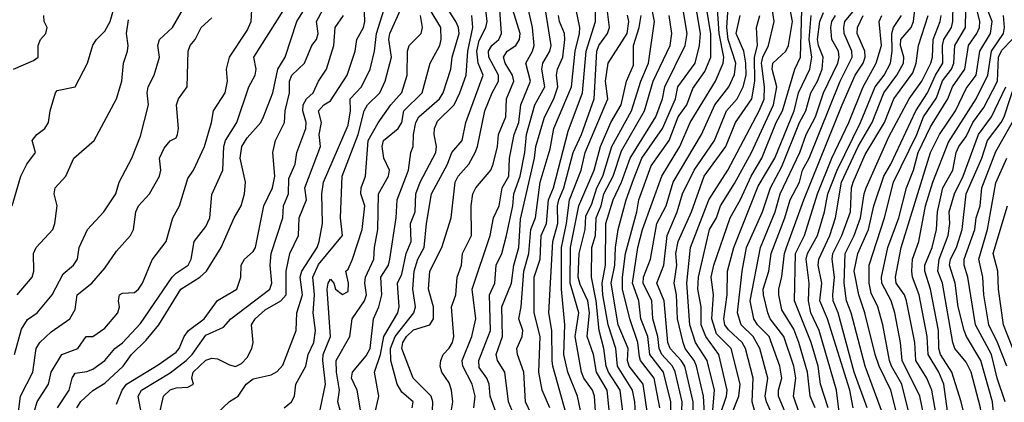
# Model space of a CAD drawing. Header units: metres. Extents: x -51132 to -49532, y -231222 to -229437.
# Tile 354 of 656: x -50842 to -50759, y -229888 to -229856. Entities that reach past the tile are written whole.
import ezdxf

# ---------------------------------------------------------------- set-up
doc = ezdxf.new("R2010")
doc.units = ezdxf.units.M
for name, color, linetype in [('CONTOUR_HALF', 8, 'Continuous'), ('CONTOUR_INDEX', 1, 'Continuous'), ('CONTOUR_INTER', 3, 'Continuous')]:
    doc.layers.add(name, color=color, linetype=linetype)

msp = doc.modelspace()

# ---------------------------------------------------------------- linework, layer by layer
at = {"layer": 'CONTOUR_HALF'}
for points, elevation in [([(-50792.028, -229889.259), (-50792.304, -229886.759), (-50793.19, -229885.259), (-50793.455, -229883.759), (-50793.975, -229882.259), (-50793.787, -229880.259), (-50793.935, -229879.259), (-50794.58, -229877.88), (-50794.733, -229877.259), (-50794.65, -229875.259), (-50794.146, -229873.259), (-50794.08, -229872.123), (-50793.58, -229871.09), (-50793.166, -229869.759), (-50792.646, -229868.759), (-50791.91, -229866.259), (-50790.233, -229863.259), (-50789.465, -229860.759), (-50788.802, -229859.259), (-50788.319, -229855.759), (-50789.207, -229851.259)], 23.5), ([(-50833.58, -229887.957), (-50833.106, -229886.759), (-50832.748, -229886.259), (-50830.08, -229884.644), (-50828.58, -229883.57), (-50828.307, -229883.259), (-50827.888, -229882.259), (-50827.529, -229881.759), (-50826.209, -229880.759), (-50825.08, -229879.217), (-50823.462, -229878.259), (-50823.116, -229877.259), (-50823.108, -229876.259), (-50822.804, -229875.759), (-50822.08, -229875.114), (-50821.882, -229874.759), (-50821.177, -229871.259), (-50820.453, -229869.759), (-50820.268, -229868.759), (-50820.421, -229866.759), (-50820.203, -229865.759), (-50819.447, -229864.259), (-50819.381, -229863.259), (-50819.025, -229861.759), (-50819.044, -229860.759), (-50818.829, -229860.259), (-50817.765, -229859.259), (-50817.151, -229857.759), (-50816.754, -229857.259), (-50816.611, -229856.759), (-50816.747, -229855.759), (-50815.688, -229853.759)], 13.5), ([(-50786.045, -229889.259), (-50785.975, -229887.759), (-50786.58, -229885.232), (-50786.796, -229884.759), (-50787.707, -229883.759), (-50787.928, -229883.259), (-50788.037, -229882.259), (-50788.458, -229880.759), (-50788.535, -229879.259), (-50789.263, -229877.759), (-50789.235, -229877.259), (-50788.657, -229875.759), (-50788.101, -229872.759), (-50787.325, -229871.259), (-50786.733, -229869.259), (-50784.346, -229865.259), (-50783.233, -229862.759), (-50782.046, -229861.259), (-50781.58, -229860.222), (-50781.452, -229859.259), (-50782.117, -229857.259), (-50782.222, -229856.259), (-50782.038, -229853.259)], 26.5), ([(-50838.561, -229888.259), (-50837.567, -229886.759), (-50837.326, -229885.759), (-50837.08, -229885.342), (-50836.08, -229885.197), (-50835.58, -229884.991), (-50834.586, -229884.259), (-50833.735, -229883.259), (-50833.08, -229882.785), (-50831.58, -229881.163), (-50828.909, -229877.259), (-50828.58, -229876.917), (-50827.548, -229876.259), (-50827.32, -229875.759), (-50827.062, -229874.259), (-50826.08, -229872.988), (-50825.73, -229872.259), (-50825.58, -229870.301), (-50824.64, -229868.259), (-50824.568, -229866.259), (-50824.427, -229865.759), (-50823.474, -229864.259), (-50822.465, -229861.259), (-50821.927, -229860.259), (-50821.846, -229859.759), (-50822.024, -229858.759), (-50819.518, -229854.759)], 12.5), ([(-50829.974, -229888.759), (-50829.629, -229887.259), (-50829.08, -229886.742), (-50828.58, -229886.575), (-50827.58, -229886.504), (-50827.106, -229886.259), (-50827.252, -229885.759), (-50827.138, -229885.259), (-50826.08, -229884.255), (-50825.58, -229884.084), (-50825.08, -229884.14), (-50824.08, -229884.648), (-50823.58, -229884.768), (-50823.08, -229884.529), (-50822.58, -229884.025), (-50822.203, -229883.259), (-50822.076, -229882.759), (-50822.227, -229881.259), (-50821.926, -229880.759), (-50821.08, -229880.002), (-50819.753, -229879.259), (-50819.319, -229878.759), (-50819.308, -229876.759), (-50819.008, -229875.259), (-50818.283, -229873.759), (-50818.205, -229872.259), (-50817.602, -229870.759), (-50817.734, -229869.759), (-50816.417, -229866.259), (-50816.528, -229865.259), (-50816.347, -229864.259), (-50816.581, -229863.259), (-50816.145, -229862.759), (-50815.58, -229862.419), (-50814.163, -229860.259), (-50813.503, -229858.259), (-50813.375, -229857.259), (-50812.799, -229856.259), (-50812.676, -229855.759), (-50812.759, -229854.259)], 14.5), ([(-50819.471, -229888.259), (-50818.868, -229887.759), (-50818.621, -229887.259), (-50818.506, -229886.259), (-50817.663, -229884.759), (-50817.455, -229883.759), (-50816.994, -229882.759), (-50816.838, -229881.759), (-50817.041, -229880.259), (-50816.939, -229878.759), (-50817.071, -229877.259), (-50816.58, -229876.185), (-50814.577, -229873.759), (-50814.728, -229872.259), (-50814.606, -229868.759), (-50813.26, -229865.259), (-50812.748, -229863.259), (-50812.457, -229862.759), (-50811.436, -229861.759), (-50810.974, -229860.759), (-50810.45, -229858.759), (-50810.659, -229857.259), (-50810.597, -229856.759), (-50809.689, -229854.759)], 15.5), ([(-50814.537, -229889.259), (-50814.951, -229887.759), (-50814.829, -229886.759), (-50815.077, -229885.259), (-50815.102, -229884.259), (-50813.958, -229882.259), (-50813.764, -229880.759), (-50812.716, -229879.259), (-50812.541, -229878.759), (-50812.684, -229877.759), (-50812.624, -229877.259), (-50811.927, -229875.759), (-50811.886, -229874.759), (-50811.587, -229873.259), (-50811.538, -229870.259), (-50810.697, -229868.759), (-50810.606, -229868.259), (-50811.08, -229867.239), (-50811.233, -229866.259), (-50811.127, -229865.759), (-50809.874, -229864.759), (-50809.588, -229864.259), (-50809.395, -229863.259), (-50807.872, -229861.759), (-50807.178, -229859.259), (-50806.38, -229857.759), (-50806.253, -229857.259), (-50806.285, -229856.259), (-50807.192, -229854.759)], 16.5), ([(-50807.012, -229889.259), (-50806.97, -229887.759), (-50807.121, -229887.259), (-50808.634, -229885.759), (-50809.58, -229883.259), (-50809.485, -229882.759), (-50809.176, -229882.259), (-50808.58, -229881.683), (-50807.231, -229881.259), (-50806.905, -229880.759), (-50806.907, -229879.759), (-50807.344, -229878.259), (-50807.218, -229876.759), (-50806.2, -229874.759), (-50805.421, -229872.259), (-50805.089, -229869.259), (-50804.823, -229868.759), (-50803.932, -229867.759), (-50803.407, -229866.759), (-50803.194, -229866.259), (-50802.58, -229863.259), (-50801.979, -229861.759), (-50801.429, -229860.759), (-50801.434, -229860.259), (-50802.255, -229858.759), (-50802.29, -229858.259), (-50801.989, -229857.759), (-50801.405, -229857.259), (-50801.174, -229856.759), (-50801.319, -229854.759)], 18.5), ([(-50803.51, -229888.259), (-50803.407, -229887.259), (-50803.643, -229886.259), (-50804.442, -229884.759), (-50804.492, -229884.259), (-50803.69, -229882.259), (-50803.337, -229880.759), (-50803.643, -229878.259), (-50802.135, -229873.759), (-50801.851, -229872.259), (-50801.376, -229871.259), (-50801.135, -229869.759), (-50800.581, -229868.759), (-50800.526, -229867.259), (-50800.117, -229865.259), (-50799.734, -229864.259), (-50799.563, -229862.759), (-50798.744, -229860.759), (-50799.149, -229859.259), (-50798.576, -229858.259), (-50798.45, -229857.759), (-50798.586, -229856.259), (-50798.924, -229854.759)], 19.5), ([(-50797.127, -229888.259), (-50797.758, -229886.759), (-50798.034, -229885.259), (-50797.931, -229882.259), (-50798.44, -229880.259), (-50798.436, -229877.259), (-50797.935, -229875.759), (-50797.842, -229873.759), (-50797.388, -229872.759), (-50797.233, -229870.759), (-50796.825, -229869.759), (-50795.58, -229864.991), (-50794.362, -229861.759), (-50794.053, -229858.259), (-50793.268, -229855.759), (-50793.265, -229854.759)], 21.5), ([(-50789.876, -229889.259), (-50789.969, -229887.759), (-50790.172, -229886.759), (-50791.415, -229884.759), (-50791.558, -229883.259), (-50792.207, -229881.259), (-50792.651, -229878.759), (-50792.708, -229877.759), (-50792.437, -229876.259), (-50792.395, -229872.759), (-50791.794, -229870.759), (-50791.095, -229869.259), (-50790.368, -229867.259), (-50788.199, -229863.759), (-50787.637, -229862.259), (-50787.452, -229861.259), (-50785.743, -229857.759), (-50785.575, -229856.759), (-50785.991, -229854.259)], 24.5), ([(-50787.875, -229888.259), (-50788.347, -229885.759), (-50789.48, -229884.259), (-50789.58, -229883.949), (-50789.724, -229882.759), (-50790.394, -229880.759), (-50790.996, -229878.259), (-50791.011, -229877.259), (-50790.755, -229875.259), (-50789.802, -229871.759), (-50789.642, -229870.759), (-50788.58, -229867.884), (-50787.08, -229865.751), (-50786.311, -229863.759), (-50785.603, -229862.759), (-50785.08, -229861.393), (-50784.08, -229859.952), (-50783.576, -229858.759), (-50783.577, -229856.759), (-50783.989, -229854.259)], 25.5), ([(-50782.761, -229888.759), (-50782.252, -229887.259), (-50782.206, -229886.759), (-50782.888, -229883.759), (-50783.99, -229882.259), (-50784.394, -229881.259), (-50784.394, -229879.759), (-50784.674, -229878.259), (-50784.612, -229877.259), (-50783.673, -229873.259), (-50783.103, -229872.259), (-50782.763, -229871.259), (-50781.58, -229869.394), (-50780.144, -229866.759), (-50778.297, -229862.759), (-50778.019, -229861.259), (-50778.42, -229859.759), (-50778.36, -229859.259), (-50777.252, -229858.259), (-50777.028, -229857.759), (-50776.71, -229855.759), (-50776.983, -229854.259)], 28.5), ([(-50767.659, -229889.759), (-50768.409, -229886.759), (-50769.409, -229884.759), (-50769.732, -229883.759), (-50770.597, -229880.259), (-50771.104, -229878.759), (-50771.496, -229876.759), (-50771.193, -229875.259), (-50770.301, -229873.259), (-50769.864, -229871.259), (-50769.01, -229868.759), (-50768.421, -229867.759), (-50766.325, -229863.259), (-50765.336, -229861.759), (-50764.66, -229860.259), (-50764.033, -229859.259), (-50764.072, -229857.759), (-50763.956, -229857.259), (-50763.316, -229856.259), (-50763.188, -229855.759), (-50763.171, -229854.259)], 34.5), ([(-50765.675, -229888.759), (-50765.983, -229887.259), (-50767.466, -229884.259), (-50767.593, -229882.759), (-50768.091, -229880.259), (-50768.385, -229879.259), (-50769.19, -229877.759), (-50769.215, -229877.259), (-50768.676, -229874.759), (-50767.749, -229872.259), (-50767.103, -229869.759), (-50766.507, -229868.259), (-50766.122, -229866.759), (-50765.08, -229864.621), (-50763.629, -229862.259), (-50763.236, -229861.259), (-50762.193, -229859.759), (-50761.881, -229857.759), (-50761.182, -229856.759), (-50760.963, -229856.259), (-50760.924, -229855.759), (-50761.296, -229854.259)], 35.5), ([(-50842.258, -229859.759), (-50840.58, -229859.042), (-50840.179, -229858.759), (-50840.183, -229857.759), (-50839.991, -229857.259), (-50839.544, -229856.759), (-50839.416, -229856.259), (-50839.683, -229855.759), (-50839.718, -229855.259)], 9.5), ([(-50841.949, -229878.759), (-50840.698, -229877.259), (-50840.555, -229876.759), (-50840.58, -229875.259), (-50840.35, -229874.759), (-50838.95, -229873.259), (-50838.779, -229872.759), (-50838.59, -229871.259), (-50838.847, -229870.259), (-50838.742, -229869.759), (-50837.86, -229868.759), (-50837.185, -229867.259), (-50835.458, -229865.759), (-50833.582, -229862.259), (-50833.148, -229860.759), (-50832.993, -229859.259), (-50832.664, -229858.259), (-50832.6, -229857.759), (-50832.751, -229856.759), (-50832.58, -229855.6)], 10.5), ([(-50841.929, -229889.259), (-50841.681, -229887.259), (-50840.63, -229885.259), (-50840.353, -229883.259), (-50840.044, -229882.759), (-50839.08, -229881.87), (-50837.532, -229880.759), (-50837.08, -229879.992), (-50836.887, -229878.759), (-50835.672, -229877.759), (-50834.58, -229876.496), (-50833.58, -229875.061), (-50832.403, -229873.759), (-50832.17, -229873.259), (-50831.952, -229871.759), (-50831.746, -229871.259), (-50830.826, -229870.259), (-50829.959, -229868.759), (-50829.87, -229868.259), (-50829.983, -229867.259), (-50829.58, -229866.414), (-50829.08, -229865.797), (-50828.58, -229865.53), (-50828.443, -229865.259), (-50828.376, -229864.759), (-50828.537, -229862.759), (-50828.375, -229862.259), (-50827.651, -229861.259), (-50827.569, -229858.259), (-50827.389, -229857.759), (-50826.958, -229857.259), (-50826.458, -229856.259), (-50825.58, -229855.434)], 11.5), ([(-50811.97, -229889.259), (-50811.507, -229887.259), (-50811.873, -229885.259), (-50811.38, -229883.759), (-50811.104, -229882.259), (-50809.912, -229880.259), (-50809.814, -229879.759), (-50809.932, -229877.759), (-50809.58, -229877.001), (-50809.21, -229875.259), (-50808.787, -229874.259), (-50808.847, -229872.759), (-50808.464, -229871.759), (-50808.4, -229870.259), (-50808.04, -229869.259), (-50806.715, -229866.759), (-50806.661, -229866.259), (-50806.859, -229865.259), (-50806.835, -229864.759), (-50806.58, -229864.127), (-50805.161, -229862.759), (-50804.685, -229861.759), (-50804.151, -229860.259), (-50804.017, -229858.259), (-50803.591, -229856.259), (-50803.678, -229855.259)], 17.5), ([(-50800.168, -229888.759), (-50800.588, -229887.759), (-50800.912, -229885.259), (-50801.514, -229884.259), (-50801.628, -229883.759), (-50801.11, -229882.259), (-50801.159, -229879.759), (-50800.354, -229877.759), (-50800.159, -229876.259), (-50799.734, -229874.759), (-50799.58, -229872.391), (-50798.417, -229867.259), (-50798.306, -229866.259), (-50797.58, -229863.805), (-50796.782, -229862.259), (-50796.433, -229861.259), (-50796.554, -229860.259), (-50796.468, -229859.759), (-50796.019, -229858.759), (-50795.863, -229857.259), (-50795.888, -229856.759), (-50796.32, -229855.759), (-50796.401, -229855.259)], 20.5), ([(-50794.367, -229889.259), (-50794.787, -229887.259), (-50795.613, -229885.259), (-50795.928, -229883.759), (-50795.858, -229881.259), (-50796.14, -229878.259), (-50796.138, -229874.759), (-50795.704, -229872.759), (-50795.451, -229870.759), (-50794.496, -229868.259), (-50794.136, -229866.759), (-50792.226, -229862.259), (-50792.441, -229860.759), (-50792.201, -229859.259), (-50790.611, -229856.759), (-50790.474, -229855.759), (-50790.58, -229855.219)], 22.5), ([(-50783.975, -229891.259), (-50784.195, -229887.259), (-50784.766, -229884.759), (-50784.983, -229884.259), (-50785.726, -229883.259), (-50785.906, -229882.759), (-50786.384, -229880.759), (-50786.451, -229878.759), (-50786.658, -229877.759), (-50786.426, -229876.259), (-50786.503, -229875.259), (-50786.33, -229874.259), (-50785.206, -229871.759), (-50784.119, -229868.759), (-50782.299, -229866.259), (-50781.485, -229864.259), (-50780.128, -229862.259), (-50779.874, -229860.759), (-50779.889, -229858.759), (-50779.655, -229857.759), (-50779.712, -229856.259), (-50779.436, -229855.259)], 27.5), ([(-50779.681, -229889.259), (-50780.086, -229887.759), (-50780.015, -229885.759), (-50780.649, -229883.259), (-50780.935, -229882.759), (-50782.08, -229881.7), (-50782.391, -229881.259), (-50782.487, -229880.759), (-50782.181, -229878.759), (-50782.171, -229876.759), (-50781.637, -229874.759), (-50779.58, -229869.618), (-50778.192, -229867.259), (-50776.553, -229863.259), (-50776.198, -229861.759), (-50775.237, -229859.759), (-50775.07, -229858.759), (-50775.283, -229857.259), (-50775.134, -229855.259)], 29.5), ([(-50777.256, -229888.759), (-50777.867, -229887.259), (-50777.863, -229886.759), (-50777.589, -229885.759), (-50777.76, -229884.759), (-50778.668, -229882.259), (-50779.643, -229881.259), (-50779.944, -229880.759), (-50780.261, -229879.259), (-50779.391, -229874.759), (-50778.154, -229871.759), (-50777.724, -229870.259), (-50776.079, -229866.759), (-50775.553, -229865.259), (-50774.749, -229863.759), (-50774.075, -229861.759), (-50772.891, -229859.259), (-50772.755, -229858.759), (-50772.825, -229858.259), (-50773.372, -229857.259), (-50773.48, -229856.259), (-50773.381, -229855.759), (-50773.072, -229855.259)], 30.5), ([(-50774.785, -229888.259), (-50775.205, -229887.259), (-50775.438, -229885.259), (-50776.157, -229882.759), (-50776.58, -229881.639), (-50777.58, -229880.02), (-50777.841, -229878.759), (-50777.858, -229878.259), (-50777.58, -229877.21), (-50777.377, -229875.259), (-50777.202, -229874.759), (-50775.743, -229870.759), (-50772.522, -229862.759), (-50771.435, -229860.259), (-50770.759, -229859.259), (-50770.581, -229858.759), (-50770.598, -229858.259), (-50771.248, -229856.759), (-50771.234, -229856.259), (-50770.735, -229855.259)], 31.5), ([(-50772.58, -229890.22), (-50772.994, -229886.759), (-50774.441, -229881.759), (-50775.145, -229880.259), (-50775.36, -229879.259), (-50775.302, -229877.759), (-50775.533, -229875.759), (-50775.426, -229875.259), (-50774.595, -229873.759), (-50773.998, -229871.759), (-50773.726, -229870.259), (-50772.946, -229868.259), (-50770.962, -229864.259), (-50769.736, -229861.259), (-50768.993, -229860.259), (-50768.461, -229859.259), (-50768.297, -229858.259), (-50768.346, -229856.759), (-50768.204, -229856.259), (-50767.511, -229855.259)], 32.5), ([(-50770.41, -229888.259), (-50771.502, -229885.259), (-50772.86, -229880.259), (-50773.267, -229879.259), (-50773.305, -229878.759), (-50773.168, -229877.259), (-50773.366, -229875.759), (-50773.295, -229875.259), (-50772.538, -229873.759), (-50771.819, -229871.759), (-50771.73, -229869.759), (-50771.596, -229869.259), (-50770.58, -229866.936), (-50768.941, -229864.259), (-50768.176, -229862.259), (-50766.58, -229860.06), (-50766.295, -229859.259), (-50766.084, -229857.759), (-50765.276, -229855.259)], 33.5), ([(-50763.486, -229889.759), (-50763.966, -229886.259), (-50764.375, -229885.259), (-50765.275, -229883.759), (-50765.35, -229882.259), (-50766.045, -229878.759), (-50766.598, -229877.259), (-50766.659, -229876.759), (-50766.608, -229875.759), (-50766.072, -229874.259), (-50765.498, -229871.259), (-50764.88, -229869.259), (-50763.58, -229865.896), (-50761.248, -229862.259), (-50760.248, -229860.259), (-50759.961, -229858.259), (-50758.942, -229856.759), (-50758.856, -229856.259), (-50758.938, -229855.259)], 36.5), ([(-50758.791, -229905.759), (-50760.168, -229903.259), (-50760.528, -229901.259), (-50761.364, -229898.259), (-50761.256, -229896.259), (-50760.615, -229894.259), (-50760.367, -229892.759), (-50760.88, -229888.259), (-50761.649, -229885.259), (-50762.08, -229884.419), (-50763.037, -229883.259), (-50763.204, -229882.759), (-50764.075, -229877.759), (-50764.474, -229876.759), (-50764.34, -229875.759), (-50763.603, -229873.759), (-50763.462, -229872.759), (-50763.498, -229871.759), (-50763.069, -229870.259), (-50762.321, -229868.759), (-50761.053, -229865.259), (-50759.937, -229863.759), (-50758.741, -229861.259)], 37.5), ([(-50758.788, -229887.759), (-50759.458, -229885.759), (-50759.945, -229883.759), (-50761.307, -229881.259), (-50761.95, -229877.259), (-50762.245, -229876.259), (-50762.243, -229875.759), (-50761.353, -229873.259), (-50761.236, -229872.259), (-50760.894, -229871.259), (-50760.76, -229869.759), (-50759.58, -229866.694), (-50757.929, -229863.759)], 38.5), ([(-50757.372, -229885.259), (-50758.926, -229881.259), (-50759.37, -229878.259), (-50759.404, -229876.759), (-50759.805, -229875.259), (-50758.608, -229871.259)], 39.5)]:
    msp.add_lwpolyline(points, dxfattribs=dict(at, elevation=elevation))
at = {"layer": 'CONTOUR_INDEX'}
for points, elevation in [([(-50788.887, -229888.759), (-50789.261, -229886.259), (-50790.452, -229884.759), (-50790.579, -229884.259), (-50790.529, -229883.259), (-50791.361, -229881.259), (-50791.952, -229877.759), (-50791.637, -229876.259), (-50791.581, -229874.759), (-50791.364, -229873.259), (-50790.688, -229870.759), (-50790.08, -229869.037), (-50789.385, -229867.259), (-50787.635, -229864.759), (-50786.55, -229862.259), (-50786.335, -229861.259), (-50784.896, -229859.259), (-50784.529, -229857.759), (-50784.449, -229856.759), (-50785.273, -229851.759)], 25), ([(-50842.364, -229871.259), (-50841.638, -229868.759), (-50841.134, -229867.759), (-50840.413, -229866.759), (-50840.696, -229865.759), (-50840.282, -229865.259), (-50839.618, -229864.759), (-50839.307, -229864.259), (-50839.169, -229863.259), (-50838.734, -229861.759), (-50838.58, -229861.567), (-50837.065, -229861.259), (-50836.028, -229859.259), (-50835.58, -229857.755), (-50835.279, -229857.259), (-50834.58, -229856.565), (-50834.125, -229855.759), (-50833.435, -229853.259)], 10), ([(-50825.08, -229888.668), (-50824.08, -229887.725), (-50823.35, -229887.259), (-50822.669, -229886.259), (-50822.08, -229885.818), (-50820.58, -229885.48), (-50820.08, -229885.192), (-50819.58, -229884.673), (-50818.471, -229881.759), (-50818.421, -229880.259), (-50817.932, -229878.759), (-50818.124, -229877.259), (-50817.998, -229876.759), (-50816.713, -229874.759), (-50816.525, -229874.259), (-50816.266, -229872.759), (-50816.319, -229870.259), (-50816.166, -229869.259), (-50814.08, -229864.46), (-50813.904, -229863.259), (-50813.936, -229862.259), (-50812.962, -229861.259), (-50812.252, -229859.759), (-50811.879, -229858.259), (-50811.713, -229856.759), (-50810.914, -229854.259)], 15), ([(-50801.596, -229888.759), (-50802.144, -229887.259), (-50802.212, -229886.259), (-50802.423, -229885.759), (-50803.08, -229884.86), (-50803.108, -229884.259), (-50802.126, -229881.759), (-50802.203, -229878.759), (-50801.746, -229877.759), (-50801.631, -229876.259), (-50801.161, -229875.259), (-50800.775, -229873.759), (-50800.24, -229871.259), (-50800.141, -229870.259), (-50799.617, -229868.759), (-50799.223, -229866.759), (-50799.076, -229865.259), (-50798.392, -229862.759), (-50797.535, -229861.259), (-50797.789, -229859.759), (-50797.703, -229859.259), (-50797.11, -229858.259), (-50797.013, -229857.759), (-50797.483, -229854.759)], 20), ([(-50766.877, -229888.759), (-50767.488, -229886.259), (-50768.371, -229884.759), (-50768.533, -229884.259), (-50769.084, -229881.259), (-50769.517, -229879.759), (-50770.08, -229878.6), (-50770.239, -229877.759), (-50770.23, -229876.259), (-50768.96, -229872.259), (-50768.196, -229869.259), (-50766.232, -229865.259), (-50765.661, -229863.759), (-50764.58, -229862.161), (-50764.08, -229860.734), (-50763.301, -229859.759), (-50763.115, -229859.259), (-50763.035, -229857.759), (-50762.132, -229856.259), (-50762.105, -229854.759)], 35), ([(-50778.21, -229889.259), (-50778.884, -229887.759), (-50778.987, -229887.259), (-50778.786, -229885.759), (-50779.436, -229883.259), (-50779.997, -229882.259), (-50781.013, -229881.259), (-50781.317, -229880.259), (-50780.929, -229876.759), (-50780.577, -229874.759), (-50779.221, -229871.759), (-50778.543, -229869.759), (-50777.58, -229867.945), (-50776.113, -229864.259), (-50775.561, -229863.259), (-50775.165, -229861.759), (-50774.584, -229860.759), (-50774.196, -229859.759), (-50774.106, -229858.759), (-50774.517, -229857.759), (-50774.584, -229857.259), (-50774.391, -229855.759), (-50774.08, -229855.004)], 30)]:
    msp.add_lwpolyline(points, dxfattribs=dict(at, elevation=elevation))
at = {"layer": 'CONTOUR_INTER'}
for points, elevation in [([(-50808.711, -229888.259), (-50808.614, -229887.759), (-50809.58, -229886.923), (-50809.969, -229886.259), (-50810.495, -229884.259), (-50810.522, -229883.259), (-50810.144, -229882.259), (-50808.577, -229880.259), (-50808.415, -229879.759), (-50808.641, -229878.259), (-50808.544, -229876.759), (-50808.224, -229875.759), (-50807.686, -229874.759), (-50807.505, -229872.759), (-50807.084, -229870.259), (-50805.729, -229867.759), (-50805.359, -229866.759), (-50804.509, -229865.759), (-50804.19, -229864.259), (-50802.741, -229860.259), (-50803.142, -229859.259), (-50803.277, -229858.259), (-50803.08, -229857.35), (-50802.512, -229856.259), (-50802.386, -229855.759), (-50802.61, -229853.759)], 18), ([(-50795.737, -229888.759), (-50796.877, -229884.759), (-50796.921, -229884.259), (-50796.942, -229881.759), (-50797.215, -229880.259), (-50796.859, -229874.259), (-50796.442, -229872.759), (-50796.486, -229871.259), (-50796.353, -229870.759), (-50795.944, -229869.759), (-50795.16, -229866.759), (-50794.45, -229865.259), (-50793.378, -229862.259), (-50793.176, -229858.259), (-50793, -229857.759), (-50792.263, -229856.759), (-50792.088, -229856.259), (-50792.402, -229853.759)], 22), ([(-50764.366, -229890.259), (-50764.96, -229886.759), (-50765.387, -229885.759), (-50766.308, -229884.259), (-50766.413, -229882.759), (-50767.103, -229879.259), (-50767.26, -229878.759), (-50767.985, -229877.759), (-50768.03, -229877.259), (-50767.547, -229874.759), (-50765.077, -229866.759), (-50764.321, -229865.259), (-50762.977, -229863.259), (-50762.08, -229861.402), (-50761.234, -229860.259), (-50760.926, -229858.259), (-50760.03, -229856.759), (-50759.887, -229855.759), (-50760.85, -229853.259)], 36), ([(-50842.186, -229883.759), (-50841.58, -229881.631), (-50841.08, -229880.833), (-50840.28, -229880.259), (-50838.993, -229878.759), (-50838.08, -229876.982), (-50837.201, -229876.259), (-50836.881, -229875.759), (-50836.74, -229874.759), (-50836.018, -229873.259), (-50834.666, -229871.759), (-50833.65, -229870.259), (-50833.363, -229869.259), (-50832.31, -229867.259), (-50831.58, -229865.405), (-50830.9, -229862.759), (-50831, -229861.759), (-50830.916, -229861.259), (-50830.425, -229860.259), (-50829.966, -229858.759), (-50830.112, -229857.759), (-50829.958, -229857.259), (-50828.874, -229856.259), (-50827.739, -229854.259)], 11), ([(-50841.451, -229891.759), (-50840.26, -229887.759), (-50839.314, -229886.259), (-50839.08, -229885.258), (-50838.187, -229883.759), (-50836.843, -229883.259), (-50836.136, -229882.259), (-50835.58, -229882.261), (-50834.58, -229881.544), (-50833.48, -229880.259), (-50833.342, -229879.759), (-50833.415, -229879.259), (-50833.326, -229878.759), (-50833.08, -229878.616), (-50832.08, -229878.558), (-50831.744, -229878.259), (-50831.416, -229877.759), (-50830.58, -229875.795), (-50829.41, -229874.259), (-50828.838, -229872.259), (-50828.276, -229871.259), (-50827.58, -229868.948), (-50827.119, -229868.259), (-50826.172, -229866.259), (-50825.589, -229864.259), (-50825.439, -229863.259), (-50824.435, -229861.759), (-50824.26, -229860.759), (-50824.322, -229859.759), (-50824.068, -229858.759), (-50822.58, -229856.509), (-50822.267, -229855.759), (-50822.212, -229854.759)], 12), ([(-50836.924, -229888.259), (-50836.58, -229887.716), (-50835.58, -229886.788), (-50834.58, -229886.19), (-50833.024, -229884.759), (-50832.32, -229883.759), (-50831.08, -229882.567), (-50830.037, -229881.259), (-50828.179, -229878.259), (-50826.584, -229877.259), (-50826.027, -229876.759), (-50824.771, -229874.759), (-50823.674, -229872.259), (-50823.108, -229871.259), (-50822.808, -229870.259), (-50822.747, -229869.259), (-50823.192, -229867.259), (-50823.05, -229866.259), (-50822.58, -229865.534), (-50821.449, -229864.259), (-50821.215, -229863.759), (-50820.435, -229861.759), (-50820.023, -229859.759), (-50819.388, -229858.759), (-50818.421, -229855.759), (-50817.483, -229854.259)], 13), ([(-50805.462, -229888.759), (-50805.279, -229887.759), (-50805.406, -229886.759), (-50805.58, -229886.162), (-50806.217, -229885.259), (-50806.348, -229884.759), (-50806.3, -229884.259), (-50806.1, -229883.759), (-50805.58, -229883.244), (-50805.304, -229882.759), (-50805.206, -229882.259), (-50805.396, -229879.759), (-50805.036, -229878.759), (-50804.91, -229877.259), (-50804.56, -229876.259), (-50804.467, -229875.259), (-50803.708, -229873.759), (-50803.737, -229871.259), (-50803.611, -229870.259), (-50803.345, -229869.759), (-50802.072, -229868.259), (-50801.889, -229867.759), (-50801.534, -229866.259), (-50801.448, -229865.259), (-50800.816, -229863.759), (-50800.777, -229862.259), (-50800.146, -229860.759), (-50800.267, -229860.259), (-50800.872, -229859.259), (-50801.029, -229858.759), (-50800.708, -229858.259), (-50799.991, -229857.759), (-50799.661, -229857.259), (-50799.607, -229856.759), (-50800.242, -229854.759)], 19), ([(-50798.7, -229888.759), (-50799.165, -229887.759), (-50799.319, -229885.259), (-50799.854, -229883.759), (-50799.897, -229883.259), (-50799.437, -229882.259), (-50799.391, -229881.759), (-50799.722, -229880.759), (-50799.538, -229879.759), (-50799.312, -229876.759), (-50798.89, -229875.259), (-50798.709, -229873.259), (-50798.332, -229872.259), (-50797.933, -229869.259), (-50797.08, -229866.458), (-50796.786, -229864.759), (-50795.288, -229861.259), (-50794.987, -229858.259), (-50794.627, -229856.759), (-50794.599, -229856.259), (-50794.903, -229854.759)], 21), ([(-50786.964, -229891.259), (-50786.931, -229887.759), (-50787.543, -229885.259), (-50788.693, -229883.759), (-50788.871, -229882.259), (-50789.461, -229880.759), (-50789.616, -229879.259), (-50790.158, -229877.759), (-50789.717, -229874.759), (-50789.32, -229873.259), (-50787.7, -229868.759), (-50786.187, -229866.259), (-50785.316, -229864.259), (-50783.185, -229860.759), (-50782.53, -229859.259), (-50782.478, -229858.759), (-50782.854, -229856.759), (-50783.037, -229854.259)], 26), ([(-50783.432, -229888.759), (-50783.267, -229886.759), (-50783.883, -229884.259), (-50784.873, -229882.759), (-50785.338, -229881.259), (-50785.589, -229877.759), (-50785.279, -229874.759), (-50783.741, -229870.759), (-50782.151, -229868.259), (-50779.489, -229863.259), (-50779.08, -229862.274), (-50779.048, -229861.259), (-50779.297, -229859.259), (-50779.191, -229858.759), (-50778.723, -229857.759), (-50778.246, -229855.759), (-50778.455, -229854.259)], 28), ([(-50781.813, -229888.759), (-50781.218, -229887.259), (-50781.114, -229886.259), (-50781.869, -229883.259), (-50783.08, -229882.035), (-50783.475, -229880.759), (-50783.339, -229878.759), (-50783.531, -229877.259), (-50783.323, -229876.259), (-50781.948, -229872.259), (-50781.08, -229870.734), (-50780.18, -229868.759), (-50779.264, -229867.259), (-50778.06, -229864.259), (-50777.538, -229863.259), (-50776.504, -229859.759), (-50776.023, -229858.759), (-50775.916, -229854.759)], 29), ([(-50776.119, -229888.759), (-50776.606, -229887.259), (-50776.418, -229885.759), (-50776.589, -229884.759), (-50777.415, -229882.259), (-50778.566, -229880.759), (-50778.783, -229880.259), (-50779.149, -229878.759), (-50779.151, -229878.259), (-50778.692, -229876.759), (-50778.485, -229875.259), (-50777.339, -229872.259), (-50776.903, -229870.759), (-50776.119, -229869.259), (-50775.856, -229868.259), (-50775.283, -229867.259), (-50772.682, -229860.759), (-50771.67, -229858.759), (-50771.7, -229858.259), (-50772.341, -229856.759), (-50772.389, -229856.259), (-50772.287, -229855.759), (-50771.059, -229854.259)], 31), ([(-50771.603, -229888.259), (-50771.883, -229886.759), (-50773.747, -229880.759), (-50774.383, -229879.259), (-50774.222, -229877.759), (-50774.541, -229876.259), (-50774.487, -229875.759), (-50773.563, -229873.759), (-50773.073, -229872.259), (-50772.575, -229869.259), (-50771.157, -229866.259), (-50769.996, -229864.259), (-50769.015, -229861.759), (-50767.91, -229860.259), (-50767.349, -229859.259), (-50767.321, -229858.759), (-50767.601, -229857.759), (-50767.587, -229857.259), (-50766.72, -229856.259), (-50766.512, -229855.759), (-50766.389, -229854.759)], 33), ([(-50831.499, -229888.759), (-50831.772, -229887.259), (-50831.485, -229886.759), (-50829.08, -229885.295), (-50827.73, -229884.259), (-50827.224, -229883.759), (-50826.08, -229882.14), (-50824.58, -229881.468), (-50823.962, -229880.759), (-50820.686, -229878.259), (-50820.516, -229877.759), (-50820.648, -229876.259), (-50820.572, -229875.259), (-50819.596, -229872.259), (-50819.544, -229871.259), (-50819.104, -229870.259), (-50819.08, -229868.949), (-50818.547, -229867.759), (-50818.42, -229866.759), (-50817.662, -229864.759), (-50817.621, -229864.259), (-50817.898, -229863.259), (-50817.874, -229862.759), (-50817.604, -229862.259), (-50817.052, -229861.759), (-50816.598, -229860.759), (-50815.918, -229859.759), (-50815.294, -229857.759), (-50815.182, -229856.259), (-50814.498, -229855.259)], 14), ([(-50816.738, -229889.759), (-50816.007, -229886.259), (-50816.231, -229884.259), (-50816.183, -229883.759), (-50815.577, -229882.259), (-50815.855, -229878.259), (-50815.769, -229877.759), (-50815.58, -229877.42), (-50815.306, -229877.759), (-50815.164, -229878.259), (-50814.58, -229878.713), (-50814.08, -229878.459), (-50814.055, -229877.759), (-50814.275, -229876.759), (-50814.08, -229876.585), (-50813.74, -229875.759), (-50812.926, -229873.259), (-50812.69, -229871.259), (-50813.02, -229870.259), (-50813.004, -229869.759), (-50812.626, -229868.759), (-50812.419, -229865.759), (-50811.58, -229864.264), (-50810.515, -229862.759), (-50809.58, -229861.735), (-50809.115, -229860.259), (-50809.1, -229858.259), (-50808.971, -229857.759), (-50807.935, -229856.759), (-50807.845, -229856.259), (-50808.016, -229855.259)], 16), ([(-50812.991, -229888.759), (-50813.329, -229886.759), (-50813.821, -229885.759), (-50813.737, -229885.259), (-50812.58, -229883.875), (-50812.238, -229883.259), (-50811.953, -229880.759), (-50811.515, -229879.759), (-50811.273, -229878.759), (-50811.345, -229877.259), (-50810.709, -229876.259), (-50810.573, -229875.759), (-50810.066, -229872.259), (-50809.97, -229870.759), (-50809.021, -229868.259), (-50808.822, -229866.759), (-50808.611, -229866.259), (-50808.596, -229865.259), (-50808.402, -229864.259), (-50808.15, -229863.759), (-50806.406, -229862.259), (-50806.099, -229861.759), (-50805.441, -229859.759), (-50805.344, -229858.759), (-50804.751, -229856.759), (-50804.798, -229856.259), (-50805.038, -229855.759), (-50805.58, -229854.872)], 17), ([(-50793.184, -229889.759), (-50793.369, -229887.259), (-50793.519, -229886.759), (-50794.257, -229885.759), (-50794.455, -229885.259), (-50794.998, -229882.259), (-50794.672, -229880.259), (-50795.4, -229877.759), (-50795.392, -229874.759), (-50794.683, -229871.259), (-50793.393, -229868.259), (-50792.852, -229866.259), (-50791.973, -229864.259), (-50791.124, -229862.759), (-50790.663, -229860.759), (-50790.08, -229859.436), (-50790.071, -229857.759), (-50789.597, -229856.259), (-50789.431, -229855.259)], 23), ([(-50790.902, -229889.259), (-50791.187, -229886.759), (-50792.182, -229885.259), (-50792.38, -229884.759), (-50792.561, -229883.259), (-50792.955, -229881.759), (-50793.211, -229879.259), (-50793.604, -229877.259), (-50793.575, -229874.759), (-50793.285, -229873.759), (-50793.223, -229872.259), (-50792.804, -229871.259), (-50792.563, -229870.259), (-50791.796, -229868.759), (-50791.08, -229866.634), (-50789.145, -229863.259), (-50788.432, -229860.759), (-50786.979, -229857.759), (-50786.843, -229856.759), (-50787.063, -229855.259)], 24), ([(-50785.038, -229889.259), (-50785.062, -229887.759), (-50785.765, -229884.759), (-50786.061, -229884.259), (-50786.985, -229883.259), (-50787.185, -229882.759), (-50787.494, -229879.259), (-50788.103, -229877.759), (-50787.539, -229876.259), (-50787.231, -229873.759), (-50786.391, -229871.759), (-50785.961, -229870.259), (-50784.976, -229868.259), (-50783.262, -229865.759), (-50782.246, -229863.259), (-50781.352, -229862.259), (-50780.854, -229861.259), (-50780.6, -229860.259), (-50780.63, -229859.259), (-50780.779, -229858.259), (-50781.426, -229856.759), (-50781.11, -229855.259)], 27), ([(-50773.682, -229888.259), (-50774.332, -229886.259), (-50774.531, -229884.759), (-50775.126, -229882.759), (-50776.516, -229879.259), (-50776.438, -229875.259), (-50775.687, -229873.759), (-50774.596, -229870.259), (-50773.391, -229867.259), (-50771.96, -229864.259), (-50770.761, -229861.259), (-50769.657, -229859.259), (-50769.212, -229857.759), (-50769.415, -229855.759), (-50769.178, -229855.259)], 32), ([(-50768.726, -229889.759), (-50770.572, -229884.759), (-50771.763, -229880.259), (-50772.14, -229879.259), (-50772.352, -229877.759), (-50772.253, -229875.259), (-50771.508, -229873.759), (-50770.982, -229872.259), (-50770.676, -229870.259), (-50770.496, -229869.759), (-50768.58, -229865.456), (-50766.89, -229862.259), (-50765.822, -229860.759), (-50765.058, -229859.259), (-50764.908, -229858.759), (-50764.866, -229857.259), (-50764.27, -229855.759), (-50764.188, -229855.259)], 34), ([(-50761.666, -229891.259), (-50762.509, -229887.759), (-50763.293, -229885.259), (-50764.235, -229883.759), (-50764.381, -229883.259), (-50764.406, -229881.759), (-50765.072, -229878.259), (-50765.571, -229876.759), (-50765.549, -229876.259), (-50764.935, -229874.759), (-50764.589, -229873.259), (-50764.501, -229871.759), (-50764.034, -229869.759), (-50763.197, -229868.259), (-50762.935, -229866.759), (-50762.69, -229866.259), (-50762.08, -229865.421), (-50761.528, -229864.259), (-50760.58, -229862.984), (-50759.45, -229860.759), (-50759.359, -229858.759), (-50759.08, -229858.177), (-50758.197, -229857.259)], 37), ([(-50758.697, -229903.259), (-50759.134, -229902.259), (-50759.977, -229897.759), (-50759.969, -229896.759), (-50759.349, -229893.259), (-50759.868, -229887.759), (-50760.833, -229884.259), (-50762.051, -229882.259), (-50762.24, -229881.759), (-50762.75, -229879.759), (-50763.008, -229877.759), (-50763.486, -229876.259), (-50763.405, -229875.759), (-50762.897, -229874.759), (-50762.421, -229873.259), (-50762.086, -229870.259), (-50760.765, -229867.259), (-50760.294, -229865.759), (-50759.12, -229864.259), (-50758.891, -229863.759), (-50757.907, -229860.759)], 38), ([(-50758.669, -229884.759), (-50759.435, -229882.759), (-50760.17, -229881.259), (-50760.59, -229878.759), (-50760.668, -229877.259), (-50761.025, -229875.759), (-50760.273, -229873.259), (-50759.58, -229869.311), (-50758.671, -229867.259)], 39)]:
    msp.add_lwpolyline(points, dxfattribs=dict(at, elevation=elevation))

doc.saveas('drawing.dxf')
